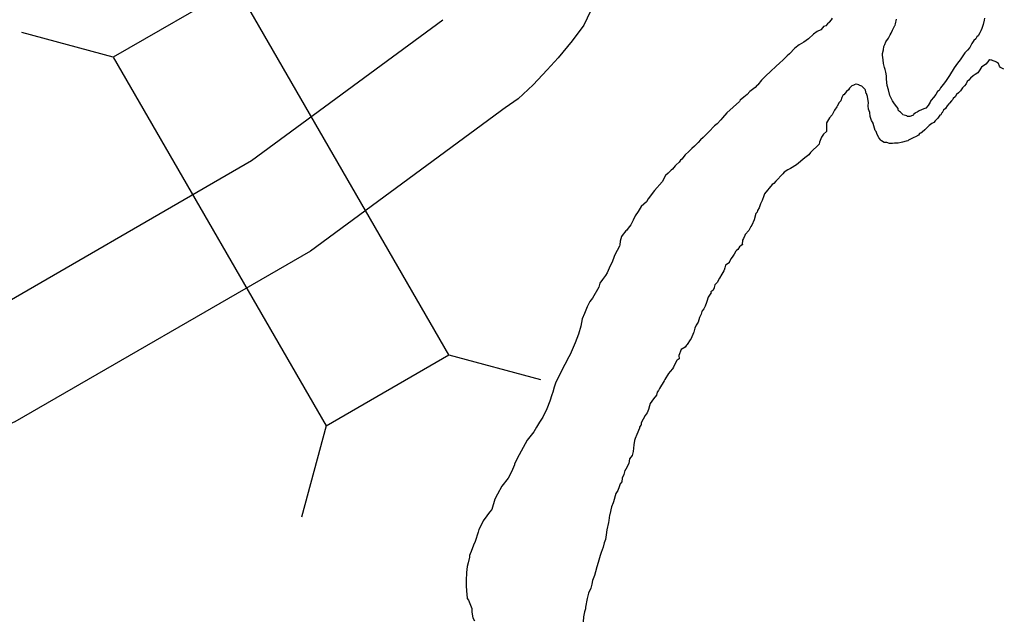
# Model space of a CAD drawing. Extents: x -939622 to -934222, y 1383701 to 1385301.
# Drawn here: x -935919.88 to -935911.65, y 1383965.26 to 1383970.28 of the extents above; entities that cross this region are included whole.
import ezdxf

# ---------------------------------------------------------------- set-up
doc = ezdxf.new("R2010")
doc.units = 0
for name, color, linetype in [('Level 10', 7, 'Continuous'), ('Level 20', 7, 'Continuous'), ('Level 9', 7, 'Continuous')]:
    doc.layers.add(name, color=color, linetype=linetype)

msp = doc.modelspace()

# ---------------------------------------------------------------- linework, layer by layer
at = {"layer": 'Level 10'}
for points in [[(-935914.968, 1383970.7867), (-935915.0161, 1383970.5991), (-935915.0806, 1383970.402), (-935915.1602, 1383970.2328), (-935915.2579, 1383970.1025), (-935915.3762, 1383969.9605), (-935915.467, 1383969.8597), (-935915.5858, 1383969.734), (-935915.7106, 1383969.6176), (-935915.8196, 1383969.5423)], [(-935916.3421, 1383970.275), (-935917.9419, 1383969.0971), (-935920.327, 1383967.7207), (-935922.0322, 1383966.9901)], [(-935915.8085, 1383969.5503), (-935917.4486, 1383968.3426), (-935919.9235, 1383966.9145), (-935921.6778, 1383966.1629)]]:
    msp.add_lwpolyline(points, dxfattribs=at)
at = {"layer": 'Level 20'}
for p, q in [((-935919.1004, 1383969.9664), (-935919.8654, 1383970.1715)), ((-935916.2901, 1383967.4733), (-935915.5251, 1383967.2681)), ((-935917.3191, 1383966.8795), (-935917.5242, 1383966.1145))]:
    msp.add_line(p, q, dxfattribs=at)
msp.add_lwpolyline([(-935919.1004, 1383969.9664), (-935917.3191, 1383966.8795), (-935916.2901, 1383967.4733), (-935918.0714, 1383970.5602)], close=True, dxfattribs=at)
at = {"layer": 'Level 9'}
for points in [[(-935913.1068, 1383970.2579), (-935913.1067, 1383970.2549), (-935913.1212, 1383970.2451), (-935913.1352, 1383970.2263), (-935913.156, 1383970.2221), (-935913.1615, 1383970.2128), (-935913.1785, 1383970.1938), (-935913.2078, 1383970.1801), (-935913.2396, 1383970.1573), (-935913.2796, 1383970.1189), (-935913.3201, 1383970.0896), (-935913.3581, 1383970.0694), (-935913.3956, 1383970.0402), (-935913.4411, 1383969.9926), (-935913.4582, 1383969.9765), (-935913.4954, 1383969.9414), (-935913.5212, 1383969.9189), (-935913.5556, 1383969.8868), (-935913.5956, 1383969.8485), (-935913.6414, 1383969.8068), (-935913.6756, 1383969.7718), (-935913.7036, 1383969.7341), (-935913.7094, 1383969.7308), (-935913.7264, 1383969.7117), (-935913.7727, 1383969.6791), (-935913.7954, 1383969.6537), (-935913.8212, 1383969.6312), (-935913.8529, 1383969.6054), (-935913.8582, 1383969.593), (-935913.9644, 1383969.4998), (-935914.0012, 1383969.4586), (-935914.0152, 1383969.4398), (-935914.0466, 1383969.4079), (-935914.0667, 1383969.3918), (-935914.1151, 1383969.3409), (-935914.1636, 1383969.293), (-935914.1836, 1383969.2739), (-935914.2034, 1383969.2517), (-935914.2347, 1383969.2198), (-935914.2577, 1383969.2005), (-935914.2834, 1383969.175), (-935914.3121, 1383969.1493), (-935914.3401, 1383969.1116), (-935914.3516, 1383969.1019), (-935914.3628, 1383969.0863), (-935914.3886, 1383969.0637), (-935914.3972, 1383969.0572), (-935914.4198, 1383969.0289), (-935914.4313, 1383969.0192), (-935914.4569, 1383968.9937), (-935914.4769, 1383968.9745), (-935914.5071, 1383968.9216), (-935914.5693, 1383968.8489), (-935914.6227, 1383968.7797), (-935914.6364, 1383968.7548), (-935914.6823, 1383968.7162), (-935914.707, 1383968.6726), (-935914.7322, 1383968.6381), (-935914.7483, 1383968.6011), (-935914.7671, 1383968.5608), (-935914.7898, 1383968.5355), (-935914.8008, 1383968.5168), (-935914.8096, 1383968.5133), (-935914.8405, 1383968.4724), (-935914.846, 1383968.4631), (-935914.856, 1383968.4264), (-935914.8604, 1383968.396), (-935914.8628, 1383968.3838), (-935914.8818, 1383968.3466), (-935914.8982, 1383968.3156), (-935914.9062, 1383968.2971), (-935914.9247, 1383968.2508), (-935914.9411, 1383968.2198), (-935914.965, 1383968.1612), (-935914.9788, 1383968.1394), (-935915.004, 1383968.1048), (-935915.0263, 1383968.0735), (-935915.0366, 1383968.0398), (-935915.0888, 1383967.9495), (-935915.1113, 1383967.9212), (-935915.1328, 1383967.8748), (-935915.1569, 1383967.8192), (-935915.1756, 1383967.776), (-935915.1873, 1383967.7151), (-935915.2048, 1383967.6478), (-935915.2338, 1383967.5739), (-935915.2767, 1383967.4781), (-935915.2876, 1383967.4564), (-935915.3529, 1383967.3293), (-935915.3801, 1383967.2765), (-935915.3964, 1383967.2455), (-935915.4092, 1383967.2026), (-935915.422, 1383967.1627), (-935915.4297, 1383967.1382), (-935915.445, 1383967.0861), (-935915.4715, 1383967.0214), (-935915.5039, 1383966.9533), (-935915.5316, 1383966.9096), (-935915.5565, 1383966.8691), (-935915.5813, 1383966.8285), (-935915.6347, 1383966.7593)], [(-935913.0817, 1383970.2925), (-935913.0898, 1383970.277), (-935913.1068, 1383970.2579)], [(-935911.9297, 1383970.0449), (-935911.9496, 1383970.0227), (-935911.9724, 1383970.0004), (-935911.9947, 1383969.969), (-935912.0114, 1383969.944), (-935912.0339, 1383969.9156), (-935912.0618, 1383969.8749), (-935912.1005, 1383969.8125), (-935912.1227, 1383969.7782), (-935912.1339, 1383969.7625), (-935912.1535, 1383969.7373), (-935912.176, 1383969.7089), (-935912.1869, 1383969.6872), (-935912.2014, 1383969.6774), (-935912.2151, 1383969.6526), (-935912.2347, 1383969.6274), (-935912.2546, 1383969.6052), (-935912.2601, 1383969.5958), (-935912.2628, 1383969.5897), (-935912.2793, 1383969.5616), (-935912.2991, 1383969.5395), (-935912.3168, 1383969.5325), (-935912.3549, 1383969.5153), (-935912.3724, 1383969.5053), (-935912.3841, 1383969.4987), (-935912.3869, 1383969.4955), (-935912.3985, 1383969.4888), (-935912.4039, 1383969.4765), (-935912.4069, 1383969.4763), (-935912.4099, 1383969.4761), (-935912.4335, 1383969.4688), (-935912.4395, 1383969.4685), (-935912.4515, 1383969.4678), (-935912.4578, 1383969.4735), (-935912.4914, 1383969.4838), (-935912.4947, 1383969.4896), (-935912.5105, 1383969.5038), (-935912.5198, 1383969.5093), (-935912.5295, 1383969.5209), (-935912.5303, 1383969.5359), (-935912.5528, 1383969.5648), (-935912.5658, 1383969.5822), (-935912.5787, 1383969.5996), (-935912.5857, 1383969.6173), (-935912.5991, 1383969.6436), (-935912.6107, 1383969.6912), (-935912.6216, 1383969.7268), (-935912.6275, 1383969.7807), (-935912.629, 1383969.8078), (-935912.6338, 1383969.8407), (-935912.6379, 1383969.8616), (-935912.6449, 1383969.8793), (-935912.6526, 1383969.912), (-935912.6572, 1383969.9419), (-935912.6623, 1383969.9808), (-935912.6601, 1383969.996), (-935912.6528, 1383970.0265), (-935912.6512, 1383970.0537), (-935912.6432, 1383970.0723), (-935912.6324, 1383970.094), (-935912.61, 1383970.1253), (-935912.5965, 1383970.1532), (-935912.5881, 1383970.1657), (-935912.5775, 1383970.1904), (-935912.5694, 1383970.2089), (-935912.5586, 1383970.2306), (-935912.5558, 1383970.2338), (-935912.5532, 1383970.2429), (-935912.5434, 1383970.2827)], [(-935911.8078, 1383970.2927), (-935911.8099, 1383970.2745), (-935911.8199, 1383970.2377), (-935911.8276, 1383970.2132), (-935911.8301, 1383970.204), (-935911.8381, 1383970.1855), (-935911.8463, 1383970.17), (-935911.86, 1383970.1451), (-935911.8715, 1383970.1355), (-935911.8797, 1383970.12), (-935911.8968, 1383970.1039), (-935911.9135, 1383970.0789), (-935911.9297, 1383970.0449)], [(-935911.6466, 1383969.8644), (-935911.6744, 1383969.878), (-935911.681, 1383969.8897), (-935911.6913, 1383969.9132), (-935911.6976, 1383969.9189), (-935911.7069, 1383969.9244), (-935911.7131, 1383969.9271), (-935911.7192, 1383969.9298), (-935911.7345, 1383969.935), (-935911.7468, 1383969.9403), (-935911.7558, 1383969.9398), (-935911.765, 1383969.9424), (-935911.768, 1383969.9422), (-935911.7791, 1383969.9265), (-935911.7962, 1383969.9075), (-935911.8338, 1383969.8813), (-935911.8532, 1383969.8501), (-935911.8643, 1383969.8345), (-935911.8847, 1383969.8213), (-935911.902, 1383969.8083), (-935911.925, 1383969.7889), (-935911.9391, 1383969.7731), (-935911.9535, 1383969.7603), (-935911.9615, 1383969.7417), (-935911.9757, 1383969.7259), (-935911.9928, 1383969.7099), (-935912.0095, 1383969.6849), (-935912.0265, 1383969.6659), (-935912.0408, 1383969.653), (-935912.0519, 1383969.6343), (-935912.069, 1383969.6183), (-935912.0717, 1383969.6121), (-935912.083, 1383969.5995), (-935912.1, 1383969.5805), (-935912.1057, 1383969.5741), (-935912.1199, 1383969.5583), (-935912.1337, 1383969.5364), (-935912.1509, 1383969.5204), (-935912.1617, 1383969.4987), (-935912.1647, 1383969.4986), (-935912.1729, 1383969.483), (-935912.1817, 1383969.4796), (-935912.1984, 1383969.4545), (-935912.2156, 1383969.4385), (-935912.2213, 1383969.4322), (-935912.2326, 1383969.4195), (-935912.2471, 1383969.4097), (-935912.2702, 1383969.3933), (-935912.2959, 1383969.3678), (-935912.3074, 1383969.3582), (-935912.3304, 1383969.3388), (-935912.3419, 1383969.3292), (-935912.3507, 1383969.3257), (-935912.3591, 1383969.3131), (-935912.3854, 1383969.2997), (-935912.4, 1383969.2928), (-935912.4059, 1383969.2895), (-935912.4322, 1383969.276), (-935912.4438, 1383969.2693), (-935912.4497, 1383969.266), (-935912.4645, 1383969.2622), (-935912.4941, 1383969.2545), (-935912.5059, 1383969.2509), (-935912.5297, 1383969.2466), (-935912.5447, 1383969.2457), (-935912.5597, 1383969.2449), (-935912.5777, 1383969.2439), (-935912.5896, 1383969.2433), (-935912.5956, 1383969.243), (-935912.6016, 1383969.2426), (-935912.6261, 1383969.2503), (-935912.6472, 1383969.2522), (-935912.669, 1383969.2661), (-935912.6753, 1383969.2718), (-935912.6881, 1383969.2861)], [(-935912.6881, 1383969.2861), (-935912.6912, 1383969.289), (-935912.7083, 1383969.3272), (-935912.7151, 1383969.3419), (-935912.7216, 1383969.3506), (-935912.7287, 1383969.3713), (-935912.7398, 1383969.4099), (-935912.74, 1383969.4129), (-935912.7532, 1383969.4363), (-935912.764, 1383969.4689), (-935912.7688, 1383969.5018), (-935912.7794, 1383969.5313), (-935912.7808, 1383969.5584), (-935912.7793, 1383969.5856), (-935912.7879, 1383969.6334), (-935912.788, 1383969.6364), (-935912.7953, 1383969.6601), (-935912.7983, 1383969.6599), (-935912.8029, 1383969.6898), (-935912.8062, 1383969.6956), (-935912.8094, 1383969.6985), (-935912.8346, 1383969.7212), (-935912.8501, 1383969.7294), (-935912.8563, 1383969.7321), (-935912.8594, 1383969.7349), (-935912.8807, 1383969.7398), (-935912.8837, 1383969.7396), (-935912.8984, 1383969.7328), (-935912.9012, 1383969.7296), (-935912.9102, 1383969.7292), (-935912.919, 1383969.7257), (-935912.9247, 1383969.7193), (-935912.939, 1383969.7065), (-935912.9472, 1383969.691), (-935912.9615, 1383969.6781), (-935912.984, 1383969.6498), (-935912.987, 1383969.6496), (-935912.99, 1383969.6494), (-935913.0009, 1383969.6278), (-935913.0114, 1383969.6001), (-935913.0171, 1383969.5937), (-935913.0256, 1383969.5842), (-935913.0311, 1383969.5749), (-935913.0421, 1383969.5562), (-935913.0448, 1383969.55), (-935913.0643, 1383969.5218), (-935913.0831, 1383969.4816), (-935913.1058, 1383969.4563), (-935913.1307, 1383969.4157), (-935913.1298, 1383969.3434), (-935913.1556, 1383969.3209), (-935913.1723, 1383969.2959), (-935913.188, 1383969.2528), (-935913.1902, 1383969.2377), (-935913.213, 1383969.2153), (-935913.2417, 1383969.1896), (-935913.2645, 1383969.1673), (-935913.2785, 1383969.1484), (-935913.3017, 1383969.1321), (-935913.3247, 1383969.1128), (-935913.3477, 1383969.0934), (-935913.3822, 1383969.0644), (-935913.4316, 1383969.0346), (-935913.455, 1383969.0213), (-935913.4839, 1383969.0016), (-935913.4953, 1383968.9889), (-935913.5551, 1383968.9284), (-935913.5721, 1383968.9094), (-935913.5836, 1383968.8997), (-935913.6485, 1383968.8208), (-935913.6537, 1383968.8055), (-935913.6695, 1383968.7654), (-935913.6831, 1383968.7375), (-935913.6933, 1383968.7038), (-935913.7071, 1383968.682), (-935913.7093, 1383968.6668), (-935913.7208, 1383968.6571), (-935913.736, 1383968.605), (-935913.7546, 1383968.5588), (-935913.7631, 1383968.5493), (-935913.7793, 1383968.5153), (-935913.8104, 1383968.4804), (-935913.8131, 1383968.4742), (-935913.8236, 1383968.4465), (-935913.832, 1383968.434), (-935913.836, 1383968.3976), (-935913.8389, 1383968.3945), (-935913.8302, 1383968.401), (-935913.859, 1383968.3783), (-935913.8729, 1383968.3565), (-935913.8844, 1383968.3468), (-935913.89, 1383968.3404), (-935913.9037, 1383968.3156), (-935913.9204, 1383968.2906), (-935913.9317, 1383968.2779), (-935913.9343, 1383968.2687), (-935913.9453, 1383968.25), (-935913.9449, 1383968.244), (-935913.9769, 1383968.2242), (-935913.9818, 1383968.2028), (-935913.9843, 1383968.1936)], [(-935913.9843, 1383968.1936), (-935913.9841, 1383968.1906), (-935913.9895, 1383968.1783), (-935913.9977, 1383968.1628), (-935914.006, 1383968.1503), (-935914.0252, 1383968.1161), (-935914.0442, 1383968.0788), (-935914.0642, 1383968.0597), (-935914.0691, 1383968.0383), (-935914.0718, 1383968.0321), (-935914.0828, 1383968.0135), (-935914.0971, 1383968.0006), (-935914.0966, 1383967.9916), (-935914.0996, 1383967.9914), (-935914.1218, 1383967.9571), (-935914.1318, 1383967.9203), (-935914.1344, 1383967.9112), (-935914.1447, 1383967.8805), (-935914.1556, 1383967.8588), (-935914.1697, 1383967.8429), (-935914.1724, 1383967.8368), (-935914.1803, 1383967.8152), (-935914.1938, 1383967.7874), (-935914.2037, 1383967.7476), (-935914.2204, 1383967.7226), (-935914.231, 1383967.6979), (-935914.2413, 1383967.6642), (-935914.2439, 1383967.658), (-935914.2625, 1383967.6118), (-935914.2708, 1383967.5993), (-935914.2958, 1383967.5618), (-935914.3015, 1383967.5554), (-935914.3127, 1383967.5397), (-935914.3477, 1383967.5198), (-935914.3659, 1383967.4675), (-935914.3644, 1383967.4405), (-935914.3789, 1383967.4306), (-935914.3817, 1383967.4275), (-935914.4011, 1383967.3963), (-935914.4118, 1383967.3716), (-935914.42, 1383967.3561), (-935914.4398, 1383967.3339), (-935914.454, 1383967.318), (-935914.4843, 1383967.2682), (-935914.4897, 1383967.2558), (-935914.5284, 1383967.1934), (-935914.5364, 1383967.1749), (-935914.5477, 1383967.1622), (-935914.5524, 1383967.1378), (-935914.5778, 1383967.1063), (-935914.6056, 1383967.0656), (-935914.6107, 1383967.0473), (-935914.621, 1383967.0166), (-935914.6316, 1383966.9889), (-935914.6484, 1383966.9668), (-935914.6811, 1383966.9048), (-935914.6803, 1383966.8897), (-935914.6831, 1383966.8866), (-935914.6942, 1383966.8679), (-935914.6968, 1383966.8617), (-935914.7179, 1383966.8063), (-935914.7312, 1383966.7754), (-935914.7363, 1383966.7571), (-935914.7433, 1383966.7205), (-935914.7494, 1383966.6659), (-935914.7566, 1383966.6324), (-935914.7791, 1383966.604), (-935914.786, 1383966.5645), (-935914.8105, 1383966.5179), (-935914.8189, 1383966.5054), (-935914.8261, 1383966.4719), (-935914.8395, 1383966.441), (-935914.8438, 1383966.4106), (-935914.858, 1383966.3948), (-935914.8657, 1383966.3702), (-935914.8761, 1383966.3395), (-935914.8927, 1383966.3145), (-935914.913, 1383966.2441), (-935914.9155, 1383966.2349), (-935914.9287, 1383966.201), (-935914.9433, 1383966.1369), (-935914.9461, 1383966.1338), (-935914.9527, 1383966.0882), (-935914.9547, 1383966.07), (-935914.9694, 1383966.0089), (-935914.9732, 1383965.9665), (-935914.9802, 1383965.93), (-935914.9854, 1383965.9146), (-935914.9908, 1383965.9023), (-935915.0008, 1383965.8655), (-935915.0163, 1383965.8195), (-935915.024, 1383965.795), (-935915.0291, 1383965.7766), (-935915.0419, 1383965.7367), (-935915.052, 1383965.7), (-935915.0647, 1383965.6571), (-935915.0721, 1383965.6266), (-935915.0879, 1383965.5865), (-935915.0953, 1383965.556), (-935915.1025, 1383965.5224), (-935915.1212, 1383965.4792)], [(-935915.6347, 1383966.7593), (-935915.7196, 1383966.607), (-935915.7412, 1383966.5606), (-935915.7408, 1383966.5546), (-935915.7677, 1383966.4958), (-935915.7949, 1383966.4431), (-935915.8483, 1383966.3739), (-935915.8838, 1383966.3087), (-935915.9056, 1383966.2653), (-935915.931, 1383966.1795), (-935915.9508, 1383966.1573), (-935915.9732, 1383966.126), (-935916.004, 1383966.0851), (-935916.0147, 1383966.0604), (-935916.0392, 1383966.0138), (-935916.0469, 1383965.9893), (-935916.0699, 1383965.9127), (-935916.0862, 1383965.8817), (-935916.1044, 1383965.8294), (-935916.1123, 1383965.8079), (-935916.1176, 1383965.7956), (-935916.1198, 1383965.7804), (-935916.1294, 1383965.7346), (-935916.1368, 1383965.7041), (-935916.143, 1383965.6525), (-935916.1445, 1383965.6253), (-935916.1469, 1383965.6131), (-935916.1475, 1383965.5679), (-935916.146, 1383965.5408), (-935916.1438, 1383965.4988), (-935916.1375, 1383965.4388), (-935916.1374, 1383965.4358), (-935916.1276, 1383965.4213), (-935916.1103, 1383965.38), (-935916.0997, 1383965.3505), (-935916.0981, 1383965.3204), (-935916.0895, 1383965.2726), (-935916.0763, 1383965.2493)], [(-935915.1212, 1383965.4792), (-935915.1339, 1383965.4363), (-935915.148, 1383965.3632), (-935915.1472, 1383965.3482), (-935915.1549, 1383965.3236), (-935915.1647, 1383965.2809), (-935915.1684, 1383965.2385)]]:
    msp.add_lwpolyline(points, dxfattribs=at)

doc.saveas('drawing.dxf')
